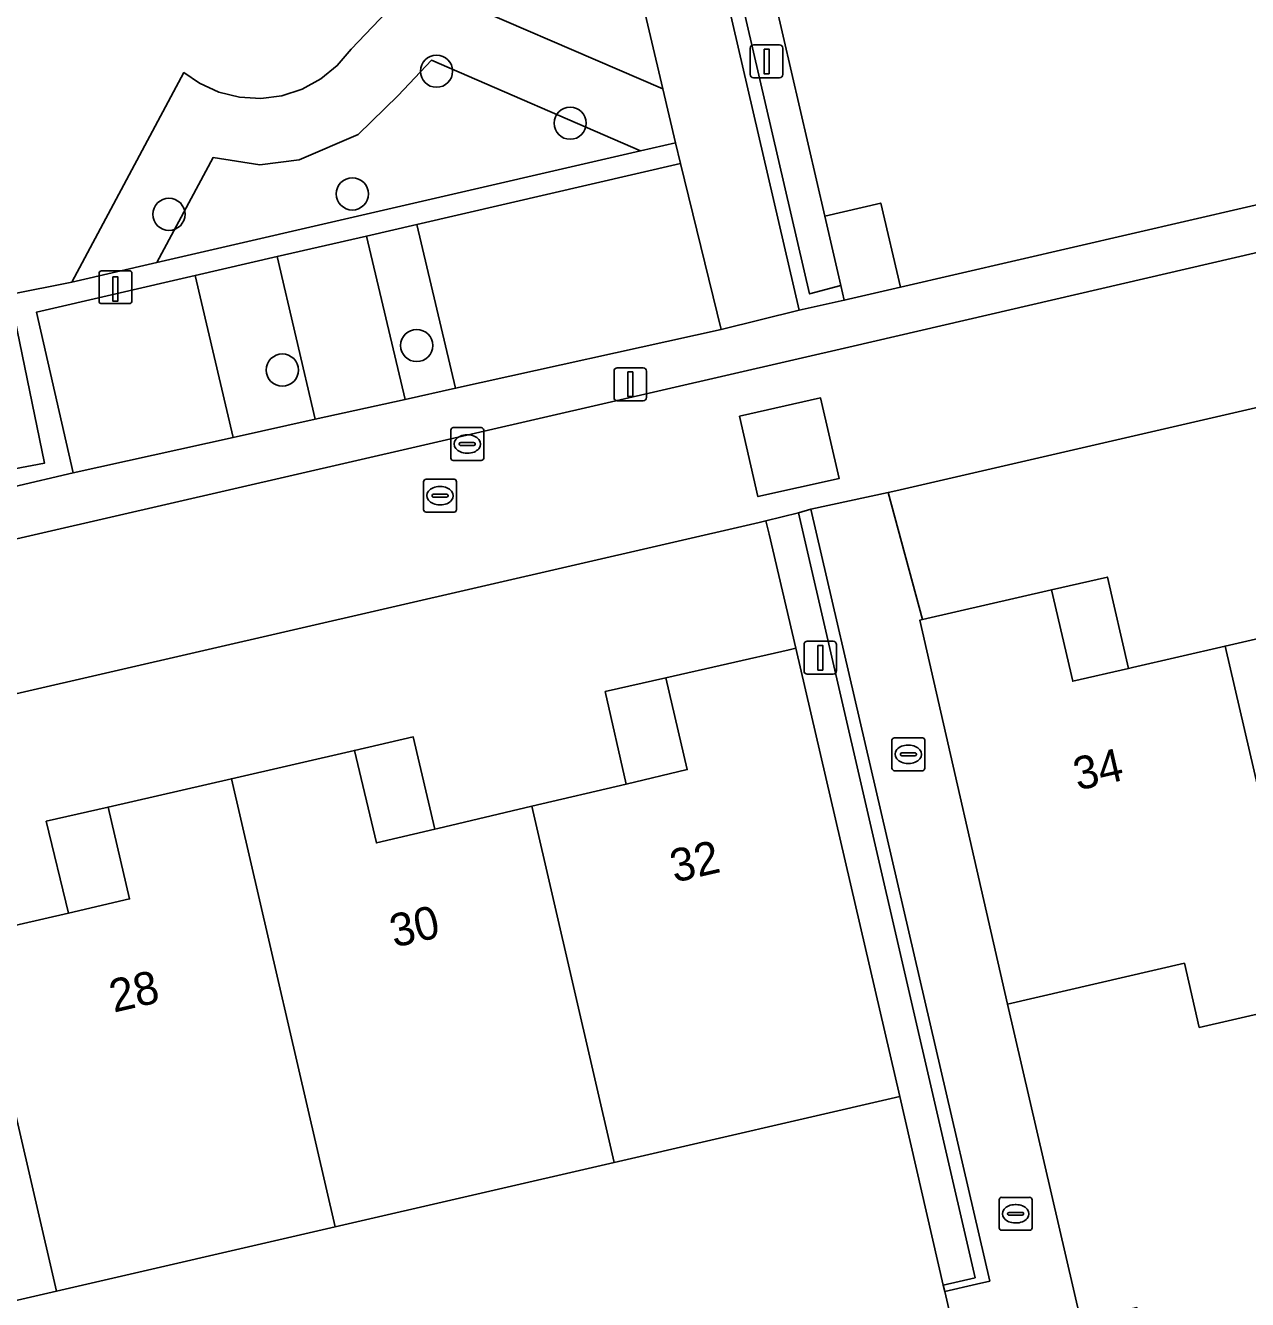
# Model space of a CAD drawing. Extents: x 156412 to 157779, y 382335 to 383768.
# Drawn here: x 156712.6 to 156749.75, y 383309.08 to 383347.83 of the extents above; entities that cross this region are included whole.
import ezdxf

# ---------------------------------------------------------------- set-up
doc = ezdxf.new("R2010")
doc.units = 0
for name, color, linetype in [('IMGEO_Boom', 7, 'Continuous'), ('IMGEO_Erf', 7, 'Continuous'), ('IMGEO_Groenvoorziening', 7, 'Continuous'), ('IMGEO_Haag', 7, 'Continuous'), ('IMGEO_Kolk', 7, 'Continuous'), ('IMGEO_Laadpaal', 7, 'Continuous'), ('IMGEO_Lichtmast', 7, 'Continuous'), ('IMGEO_Muur', 7, 'Continuous'), ('IMGEO_Pand', 7, 'Continuous'), ('IMGEO_Pand_nummerreeks', 7, 'Continuous'), ('IMGEO_Pand_overbouw', 7, 'Continuous'), ('IMGEO_Parkeervlak_open', 7, 'Continuous'), ('IMGEO_Rijbaan_lokaal_open', 7, 'Continuous'), ('IMGEO_Rioolput', 7, 'Continuous'), ('IMGEO_Voetpad_open', 7, 'Continuous')]:
    doc.layers.add(name, color=color, linetype=linetype)

msp = doc.modelspace()

# ---------------------------------------------------------------- linework, layer by layer
at = {"layer": 'IMGEO_Boom'}
for centre in [(156725.093, 383346.439), (156729.156, 383344.857), (156722.534, 383342.706), (156716.96, 383342.086), (156724.49, 383338.096), (156720.406, 383337.351)]:
    msp.add_circle(centre, 0.489, dxfattribs=at)
at = {"layer": 'IMGEO_Erf'}
for points in [[(156752.263, 383353.677), (156743.798, 383351.718), (156735.122, 383349.709), (156736.894, 383342.031), (156738.597, 383342.427), (156739.194, 383339.871), (156753.22, 383343.112)], [(156806.861, 383349.337), (156739.059, 383333.678), (156738.827, 383333.624), (156739.864, 383329.761), (156743.793, 383330.662), (156744.433, 383327.885), (156746.129, 383328.276), (156746.246, 383328.303), (156749.067, 383328.953), (156751.963, 383329.62)], [(156711.033, 383320.175), (156713.902, 383320.836), (156715.764, 383321.265), (156715.111, 383324.059), (156718.856, 383324.921), (156722.599, 383325.783), (156723.264, 383322.966), (156725.047, 383323.387), (156725.133, 383323.407), (156727.989, 383324.081), (156730.856, 383324.757), (156732.715, 383325.196), (156732.069, 383327.992), (156735.811, 383328.845), (156736.014, 383328.891), (156735.201, 383332.363), (156735.107, 383332.765), (156734.904, 383332.718), (156700.997, 383324.894)], [(156751.576, 383318.117), (156748.282, 383317.357), (156747.83, 383319.308), (156742.446, 383318.061), (156744.679, 383308.429), (156746.383, 383308.835), (156746.991, 383306.286), (156745.276, 383305.89), (156751.613, 383277.957)], [(156735.76, 383278.904), (156733.364, 383289.258), (156739.24, 383290.612), (156738.499, 383293.827), (156743.82, 383295.053), (156741.532, 383305.035), (156739.857, 383304.648), (156739.271, 383307.184), (156740.948, 383307.572), (156740.544, 383309.326), (156740.499, 383309.521), (156739.177, 383315.254), (156730.493, 383313.248), (156722.008, 383311.289), (156713.537, 383309.332), (156710.24, 383308.571), (156709.79, 383310.519), (156704.608, 383309.322), (156705.058, 383307.374), (156696.582, 383305.427), (156693.271, 383304.667)]]:
    msp.add_lwpolyline(points, dxfattribs=at)
at = {"layer": 'IMGEO_Groenvoorziening'}
for points in [[(156735.122, 383349.709), (156731.966, 383363.334), (156731.15, 383366.824), (156730.173, 383366.596), (156731.103, 383362.688), (156736.433, 383339.665), (156737.385, 383339.923), (156736.894, 383342.031)], [(156716.596, 383340.622), (156718.3, 383343.81), (156719.725, 383343.593), (156720.922, 383343.746), (156722.708, 383344.512), (156723.923, 383345.702), (156724.937, 383346.771), (156731.298, 383344.019), (156732.361, 383344.265), (156731.975, 383345.906), (156724.448, 383349.162), (156722.497, 383347.105), (156722.078, 383346.611), (156721.576, 383346.203), (156721.007, 383345.894), (156720.391, 383345.695), (156719.749, 383345.613), (156719.102, 383345.65), (156718.474, 383345.806), (156717.885, 383346.075), (156717.416, 383346.398), (156714.009, 383340.024)], [(156724.937, 383346.771), (156723.923, 383345.702), (156722.708, 383344.512), (156720.922, 383343.746), (156719.725, 383343.593), (156718.3, 383343.81), (156716.596, 383340.622), (156731.298, 383344.019)], [(156736.1, 383333.012), (156735.107, 383332.765), (156735.201, 383332.363), (156736.014, 383328.891), (156739.177, 383315.254), (156740.499, 383309.521), (156741.465, 383309.744)]]:
    msp.add_lwpolyline(points, close=True, dxfattribs=at)
for points in [[(156692.606, 383329.931), (156707.92, 383333.438), (156710.267, 383333.974), (156713.176, 383334.514), (156712.12, 383339.651), (156714.009, 383340.024), (156717.416, 383346.398), (156717.885, 383346.075), (156718.474, 383345.806), (156719.102, 383345.65), (156719.749, 383345.613), (156720.391, 383345.695), (156721.007, 383345.894), (156721.576, 383346.203), (156722.078, 383346.611), (156722.497, 383347.105), (156724.448, 383349.162), (156731.975, 383345.906), (156727.798, 383363.631)], [(156692.772, 383329.23), (156708.085, 383332.826), (156710.408, 383333.371), (156714.044, 383334.225), (156712.928, 383339.11), (156717.76, 383340.225), (156720.244, 383340.799), (156722.966, 383341.427), (156724.495, 383341.78), (156732.511, 383343.63), (156732.361, 383344.265), (156731.298, 383344.019), (156716.596, 383340.622), (156714.009, 383340.024), (156712.12, 383339.651), (156713.176, 383334.514), (156710.267, 383333.974), (156707.92, 383333.438), (156692.606, 383329.931)]]:
    msp.add_lwpolyline(points, dxfattribs=at)
at = {"layer": 'IMGEO_Haag'}
msp.add_lwpolyline([(156692.772, 383329.23), (156708.085, 383332.826), (156710.408, 383333.371), (156714.044, 383334.225), (156712.928, 383339.11), (156717.76, 383340.225), (156720.244, 383340.799), (156722.966, 383341.427), (156724.495, 383341.78), (156732.511, 383343.63), (156732.361, 383344.265), (156731.298, 383344.019), (156716.596, 383340.622), (156714.009, 383340.024), (156712.12, 383339.651), (156713.176, 383334.514), (156710.267, 383333.974), (156707.92, 383333.438), (156692.606, 383329.931)], dxfattribs=at)
at = {"layer": 'IMGEO_Kolk'}
for p, q in [((156725.527, 383334.673), (156725.527, 383335.525)), ((156725.602, 383335.599), (156726.454, 383335.599)), ((156726.528, 383335.525), (156726.528, 383334.673)), ((156725.829, 383335.142), (156726.227, 383335.142)), ((156726.015, 383335.379), (156726.04, 383335.379)), ((156725.786, 383335.093), (156725.786, 383335.105)), ((156726.224, 383335.056), (156725.826, 383335.056)), ((156726.038, 383334.819), (156726.013, 383334.819)), ((156726.27, 383335.105), (156726.27, 383335.093)), ((156726.454, 383334.599), (156725.602, 383334.599)), ((156738.937, 383325.238), (156738.937, 383326.09)), ((156739.012, 383326.164), (156739.864, 383326.164)), ((156739.425, 383325.944), (156739.45, 383325.944)), ((156739.938, 383326.09), (156739.938, 383325.238)), ((156739.196, 383325.658), (156739.196, 383325.67)), ((156739.634, 383325.621), (156739.236, 383325.621)), ((156739.239, 383325.707), (156739.637, 383325.707)), ((156739.68, 383325.67), (156739.68, 383325.658)), ((156739.864, 383325.164), (156739.012, 383325.164)), ((156739.448, 383325.384), (156739.423, 383325.384)), ((156742.196, 383311.262), (156742.196, 383312.114)), ((156742.271, 383312.188), (156743.123, 383312.188)), ((156742.684, 383311.968), (156742.709, 383311.968)), ((156743.197, 383312.114), (156743.197, 383311.262)), ((156742.455, 383311.682), (156742.455, 383311.694)), ((156742.893, 383311.645), (156742.495, 383311.645)), ((156742.498, 383311.731), (156742.896, 383311.731)), ((156742.939, 383311.694), (156742.939, 383311.682)), ((156743.123, 383311.188), (156742.271, 383311.188)), ((156742.707, 383311.408), (156742.682, 383311.408))]:
    msp.add_line(p, q, dxfattribs=at)
for points in [[(156725.527, 383334.673), (156725.527, 383335.525)], [(156725.602, 383335.599), (156726.454, 383335.599)], [(156726.528, 383335.525), (156726.528, 383334.673)], [(156726.454, 383334.599), (156725.602, 383334.599)], [(156738.937, 383325.238), (156738.937, 383326.09)], [(156739.012, 383326.164), (156739.864, 383326.164)], [(156739.938, 383326.09), (156739.938, 383325.238)], [(156739.864, 383325.164), (156739.012, 383325.164)], [(156742.196, 383311.262), (156742.196, 383312.114)], [(156742.271, 383312.188), (156743.123, 383312.188)], [(156743.197, 383312.114), (156743.197, 383311.262)], [(156743.123, 383311.188), (156742.271, 383311.188)]]:
    msp.add_lwpolyline(points, dxfattribs=at)
for centre, radius, start, end in [((156725.604, 383335.523), 0.0765, 91.552, 178.448), ((156725.604, 383335.523), 0.0765, 91.552, 178.448), ((156726.452, 383335.523), 0.0765, 1.552, 88.448), ((156726.452, 383335.523), 0.0765, 1.552, 88.448), ((156725.826, 383335.102), 0.0403, 85.8775, 175.7526), ((156726.231, 383335.104), 0.0386, 1.7309, 96.639), ((156725.823, 383335.092), 0.0366, 178.938, 274.7102), ((156726.227, 383335.099), 0.043, 264.8664, 352.4533), ((156725.604, 383334.675), 0.0765, 181.552, 268.448), ((156725.604, 383334.675), 0.0765, 181.552, 268.448), ((156726.452, 383334.675), 0.0765, 271.552, 358.448), ((156726.452, 383334.675), 0.0765, 271.552, 358.448), ((156739.014, 383326.088), 0.0765, 91.552, 178.448), ((156739.014, 383326.088), 0.0765, 91.552, 178.448), ((156739.862, 383326.088), 0.0765, 1.552, 88.448), ((156739.862, 383326.088), 0.0765, 1.552, 88.448), ((156739.236, 383325.667), 0.0403, 85.8775, 175.7526), ((156739.233, 383325.657), 0.0366, 178.938, 274.7102), ((156739.637, 383325.664), 0.043, 264.8664, 352.4533), ((156739.641, 383325.669), 0.0386, 1.7309, 96.639), ((156739.014, 383325.24), 0.0765, 181.552, 268.448), ((156739.014, 383325.24), 0.0765, 181.552, 268.448), ((156739.862, 383325.24), 0.0765, 271.552, 358.448), ((156739.862, 383325.24), 0.0765, 271.552, 358.448), ((156742.273, 383312.112), 0.0765, 91.552, 178.448), ((156742.273, 383312.112), 0.0765, 91.552, 178.448), ((156743.121, 383312.112), 0.0765, 1.552, 88.448), ((156743.121, 383312.112), 0.0765, 1.552, 88.448), ((156742.495, 383311.691), 0.0403, 85.8775, 175.7526), ((156742.492, 383311.681), 0.0366, 178.938, 274.7102), ((156742.896, 383311.688), 0.043, 264.8664, 352.4533), ((156742.9, 383311.693), 0.0386, 1.7309, 96.639), ((156742.273, 383311.264), 0.0765, 181.552, 268.448), ((156742.273, 383311.264), 0.0765, 181.552, 268.448), ((156743.121, 383311.264), 0.0765, 271.552, 358.448), ((156743.121, 383311.264), 0.0765, 271.552, 358.448)]:
    msp.add_arc(centre, radius, start, end, dxfattribs=at)
for centre, major_axis, ratio, start_param, end_param in [((156726.014, 383335.099), (-0.387, 0.002), 0.722429, 4.712389, 7.853982), ((156726.039, 383335.099), (-0.39, 0.002), 0.717154, 1.570796, 4.712389), ((156739.424, 383325.664), (-0.387, 0.002), 0.722429, 4.712389, 7.853982), ((156739.449, 383325.664), (-0.39, 0.002), 0.717154, 1.570796, 4.712389), ((156742.683, 383311.688), (-0.387, 0.002), 0.722429, 4.712389, 7.853982), ((156742.708, 383311.688), (-0.39, 0.002), 0.717154, 1.570796, 4.712389)]:
    msp.add_ellipse(centre, major_axis=major_axis, ratio=ratio, start_param=start_param, end_param=end_param, dxfattribs=at)
at = {"layer": 'IMGEO_Laadpaal'}
for p, q in [((156714.835, 383340.285), (156714.835, 383339.444)), ((156714.835, 383340.285), (156714.835, 383339.444)), ((156715.751, 383340.369), (156714.91, 383340.369)), ((156715.751, 383340.369), (156714.91, 383340.369)), ((156715.835, 383339.453), (156715.835, 383340.294)), ((156715.835, 383339.453), (156715.835, 383340.294)), ((156714.919, 383339.369), (156715.76, 383339.369)), ((156714.919, 383339.369), (156715.76, 383339.369))]:
    msp.add_line(p, q, dxfattribs=at)
msp.add_lwpolyline([(156715.25, 383340.182), (156715.41, 383340.182), (156715.41, 383339.449), (156715.25, 383339.449), (156715.25, 383340.182)], dxfattribs=at)
for centre, start, end in [((156714.913, 383340.291), 92.4484, 184.2845), ((156714.913, 383340.291), 92.4484, 184.2845), ((156715.757, 383340.291), 2.4484, 94.2845), ((156715.757, 383340.291), 2.4484, 94.2845), ((156714.913, 383339.447), 182.4484, 274.2845), ((156714.913, 383339.447), 182.4484, 274.2845), ((156715.757, 383339.447), 272.4484, 4.2845), ((156715.757, 383339.447), 272.4484, 4.2845)]:
    msp.add_arc(centre, 0.0779, start, end, dxfattribs=at)
at = {"layer": 'IMGEO_Lichtmast'}
for p, q in [((156734.632, 383346.339), (156734.632, 383347.139)), ((156734.632, 383347.139), (156734.632, 383346.339)), ((156734.732, 383347.239), (156735.522, 383347.239)), ((156735.522, 383347.239), (156734.732, 383347.239)), ((156735.622, 383347.139), (156735.622, 383346.339)), ((156735.622, 383346.339), (156735.622, 383347.139)), ((156735.522, 383346.239), (156734.732, 383346.239)), ((156734.732, 383346.239), (156735.522, 383346.239)), ((156730.489, 383336.516), (156730.489, 383337.316)), ((156730.489, 383337.316), (156730.489, 383336.516)), ((156730.589, 383337.416), (156731.379, 383337.416)), ((156731.379, 383337.416), (156730.589, 383337.416)), ((156731.479, 383337.316), (156731.479, 383336.516)), ((156731.479, 383336.516), (156731.479, 383337.316)), ((156731.379, 383336.416), (156730.589, 383336.416)), ((156730.589, 383336.416), (156731.379, 383336.416)), ((156736.265, 383328.199), (156736.265, 383328.999)), ((156736.265, 383328.999), (156736.265, 383328.199)), ((156736.365, 383329.099), (156737.155, 383329.099)), ((156737.155, 383329.099), (156736.365, 383329.099)), ((156737.255, 383328.999), (156737.255, 383328.199)), ((156737.255, 383328.199), (156737.255, 383328.999)), ((156737.155, 383328.099), (156736.365, 383328.099)), ((156736.365, 383328.099), (156737.155, 383328.099))]:
    msp.add_line(p, q, dxfattribs=at)
for points in [[(156735.052, 383347.114), (156735.202, 383347.114), (156735.202, 383346.364), (156735.052, 383346.364), (156735.052, 383347.114)], [(156730.909, 383337.291), (156731.059, 383337.291), (156731.059, 383336.541), (156730.909, 383336.541), (156730.909, 383337.291)], [(156736.685, 383328.974), (156736.835, 383328.974), (156736.835, 383328.224), (156736.685, 383328.224), (156736.685, 383328.974)]]:
    msp.add_lwpolyline(points, dxfattribs=at)
for centre, start, end in [((156734.732, 383347.139), 90, 180), ((156734.732, 383347.139), 90, 180), ((156735.522, 383347.139), 0, 90), ((156735.522, 383347.139), 360, 90), ((156734.732, 383346.339), 180, 270), ((156734.732, 383346.339), 180, 270), ((156735.522, 383346.339), 270, 0), ((156735.522, 383346.339), 270, 0), ((156730.589, 383337.316), 90, 180), ((156730.589, 383337.316), 90, 180), ((156731.379, 383337.316), 0, 90), ((156731.379, 383337.316), 360, 90), ((156730.589, 383336.516), 180, 270), ((156730.589, 383336.516), 180, 270), ((156731.379, 383336.516), 270, 0), ((156731.379, 383336.516), 270, 0), ((156736.365, 383328.999), 90, 180), ((156736.365, 383328.999), 90, 180), ((156737.155, 383328.999), 0, 90), ((156737.155, 383328.999), 360, 90), ((156736.365, 383328.199), 180, 270), ((156736.365, 383328.199), 180, 270), ((156737.155, 383328.199), 270, 0), ((156737.155, 383328.199), 270, 0)]:
    msp.add_arc(centre, 0.1, start, end, dxfattribs=at)
at = {"layer": 'IMGEO_Muur'}
for points in [[(156737.49, 383339.473), (156737.385, 383339.923), (156736.433, 383339.665), (156731.103, 383362.688), (156730.173, 383366.596), (156731.15, 383366.824), (156731.059, 383367.213), (156729.693, 383366.895), (156730.687, 383362.607), (156736.119, 383339.172)], [(156736.477, 383333.123), (156736.1, 383333.012), (156741.465, 383309.744), (156740.499, 383309.521), (156740.544, 383309.326), (156741.51, 383309.548), (156741.913, 383309.641)]]:
    msp.add_lwpolyline(points, close=True, dxfattribs=at)
msp.add_lwpolyline([(156739.194, 383339.871), (156753.22, 383343.112)], dxfattribs=at)
at = {"layer": 'IMGEO_Pand'}
for points in [[(156737.385, 383339.923), (156737.49, 383339.473), (156739.194, 383339.871), (156738.597, 383342.427), (156736.894, 383342.031)], [(156756.915, 383333.697), (156753.193, 383332.838), (156753.778, 383330.038), (156751.963, 383329.62), (156749.067, 383328.953), (156751.576, 383318.117), (156754.885, 383318.881), (156754.431, 383320.83), (156759.611, 383322.026)], [(156749.067, 383328.953), (156746.246, 383328.303), (156746.129, 383328.276), (156744.433, 383327.885), (156743.793, 383330.662), (156739.864, 383329.761), (156739.783, 383329.742), (156742.446, 383318.061), (156747.83, 383319.308), (156748.282, 383317.357), (156751.576, 383318.117)], [(156727.989, 383324.081), (156730.493, 383313.248), (156739.177, 383315.254), (156736.014, 383328.891), (156735.811, 383328.845), (156732.069, 383327.992), (156732.715, 383325.196), (156730.856, 383324.757)], [(156727.989, 383324.081), (156725.133, 383323.407), (156725.047, 383323.387), (156723.264, 383322.966), (156722.599, 383325.783), (156718.856, 383324.921), (156722.008, 383311.289), (156730.493, 383313.248)], [(156713.537, 383309.332), (156722.008, 383311.289), (156718.856, 383324.921), (156715.111, 383324.059), (156715.764, 383321.265), (156713.902, 383320.836), (156711.033, 383320.175)], [(156711.033, 383320.175), (156708.172, 383319.516), (156708.093, 383319.498), (156706.301, 383319.085), (156705.662, 383321.872), (156701.912, 383321.006), (156704.608, 383309.322), (156709.79, 383310.519), (156710.24, 383308.571), (156713.537, 383309.332)]]:
    msp.add_lwpolyline(points, close=True, dxfattribs=at)
at = {"layer": 'IMGEO_Pand_overbouw'}
for points in [[(156743.793, 383330.662), (156744.433, 383327.885), (156746.129, 383328.276), (156745.489, 383331.051)], [(156730.218, 383327.57), (156730.856, 383324.757), (156732.715, 383325.196), (156732.069, 383327.992)], [(156722.599, 383325.783), (156723.264, 383322.966), (156725.047, 383323.387), (156724.384, 383326.194)], [(156713.231, 383323.626), (156713.902, 383320.836), (156715.764, 383321.265), (156715.111, 383324.059)]]:
    msp.add_lwpolyline(points, close=True, dxfattribs=at)
at = {"layer": 'IMGEO_Parkeervlak_open'}
for points in [[(156732.511, 383343.63), (156724.495, 383341.78), (156725.671, 383336.798), (156733.749, 383338.586)], [(156722.966, 383341.427), (156720.244, 383340.799), (156721.401, 383335.853), (156724.137, 383336.459)], [(156717.76, 383340.225), (156712.928, 383339.11), (156714.044, 383334.225), (156718.907, 383335.301)]]:
    msp.add_lwpolyline(points, close=True, dxfattribs=at)
at = {"layer": 'IMGEO_Rijbaan_lokaal_open'}
for points in [[(156806.861, 383349.337), (156807.066, 383349.384), (156809.887, 383350.036), (156810.971, 383350.286), (156810.032, 383354.246), (156809.9, 383354.827), (156737.763, 383338.081), (156699.965, 383329.371), (156700.092, 383328.821), (156700.997, 383324.894), (156734.904, 383332.718), (156735.107, 383332.765), (156736.1, 383333.012), (156736.477, 383333.123), (156738.827, 383333.624), (156739.059, 383333.678)], [(156734.861, 383333.501), (156737.331, 383334.047), (156736.768, 383336.504), (156734.307, 383335.943)], [(156737.331, 383334.047), (156734.861, 383333.501), (156734.307, 383335.943), (156736.768, 383336.504)]]:
    msp.add_lwpolyline(points, close=True, dxfattribs=at)
at = {"layer": 'IMGEO_Rioolput'}
for p, q in [((156724.7, 383333.103), (156724.7, 383333.955)), ((156724.775, 383334.029), (156725.627, 383334.029)), ((156725.701, 383333.955), (156725.701, 383333.103)), ((156725.002, 383333.572), (156725.4, 383333.572)), ((156725.188, 383333.809), (156725.213, 383333.809)), ((156724.959, 383333.523), (156724.959, 383333.535)), ((156725.397, 383333.486), (156724.999, 383333.486)), ((156725.211, 383333.249), (156725.186, 383333.249)), ((156725.443, 383333.535), (156725.443, 383333.523)), ((156725.627, 383333.029), (156724.775, 383333.029))]:
    msp.add_line(p, q, dxfattribs=at)
for points in [[(156724.7, 383333.103), (156724.7, 383333.955)], [(156724.775, 383334.029), (156725.627, 383334.029)], [(156725.701, 383333.955), (156725.701, 383333.103)], [(156725.627, 383333.029), (156724.775, 383333.029)]]:
    msp.add_lwpolyline(points, dxfattribs=at)
for centre, radius, start, end in [((156724.777, 383333.953), 0.0765, 91.552, 178.448), ((156724.777, 383333.953), 0.0765, 91.552, 178.448), ((156725.625, 383333.953), 0.0765, 1.552, 88.448), ((156725.625, 383333.953), 0.0765, 1.552, 88.448), ((156724.999, 383333.532), 0.0403, 85.8775, 175.7526), ((156725.404, 383333.534), 0.0386, 1.7309, 96.639), ((156724.996, 383333.522), 0.0366, 178.938, 274.7102), ((156725.4, 383333.529), 0.043, 264.8664, 352.4533), ((156724.777, 383333.105), 0.0765, 181.552, 268.448), ((156724.777, 383333.105), 0.0765, 181.552, 268.448), ((156725.625, 383333.105), 0.0765, 271.552, 358.448), ((156725.625, 383333.105), 0.0765, 271.552, 358.448)]:
    msp.add_arc(centre, radius, start, end, dxfattribs=at)
for centre, major_axis, ratio, start_param, end_param in [((156725.187, 383333.529), (-0.387, 0.002), 0.722429, 4.712389, 7.853982), ((156725.212, 383333.529), (-0.39, 0.002), 0.717154, 1.570796, 4.712389)]:
    msp.add_ellipse(centre, major_axis=major_axis, ratio=ratio, start_param=start_param, end_param=end_param, dxfattribs=at)
at = {"layer": 'IMGEO_Voetpad_open'}
for points in [[(156730.687, 383362.607), (156729.693, 383366.895), (156727.164, 383366.322), (156727.293, 383365.773), (156727.798, 383363.631), (156731.975, 383345.906), (156732.361, 383344.265), (156732.511, 383343.63), (156733.749, 383338.586), (156736.119, 383339.172)], [(156724.495, 383341.78), (156722.966, 383341.427), (156724.137, 383336.459), (156725.671, 383336.798)], [(156720.244, 383340.799), (156717.76, 383340.225), (156718.907, 383335.301), (156721.401, 383335.853)], [(156745.276, 383305.89), (156745.193, 383306.241), (156744.679, 383308.429), (156742.446, 383318.061), (156739.783, 383329.742), (156739.864, 383329.761), (156738.827, 383333.624), (156736.477, 383333.123), (156741.913, 383309.641), (156741.51, 383309.548), (156740.544, 383309.326), (156740.948, 383307.572), (156740.993, 383307.377), (156742.364, 383307.694), (156744.622, 383297.941), (156743.347, 383297.63), (156743.608, 383296.488), (156744.888, 383296.787), (156749.332, 383277.43), (156751.613, 383277.957)]]:
    msp.add_lwpolyline(points, close=True, dxfattribs=at)
for points in [[(156594.625, 383304.972), (156666.008, 383321.547), (156699.965, 383329.371), (156737.763, 383338.081), (156809.9, 383354.827)], [(156753.22, 383343.112), (156739.194, 383339.871), (156737.49, 383339.473), (156736.119, 383339.172), (156733.749, 383338.586), (156725.671, 383336.798), (156724.137, 383336.459), (156721.401, 383335.853), (156718.907, 383335.301), (156714.044, 383334.225), (156710.408, 383333.371), (156708.085, 383332.826), (156692.772, 383329.23)]]:
    msp.add_lwpolyline(points, dxfattribs=at)

# ---------------------------------------------------------------- texts
at = {"layer": 'IMGEO_Pand_nummerreeks'}
for s, rotation, p in [('34', 13.0061, (156744.585, 383324.556)), ('32', 13.0538, (156732.326, 383321.755)), ('30', 13.052, (156723.807, 383319.78)), ('28', 13.0538, (156715.281, 383317.803))]:
    msp.add_text(s, height=1, rotation=rotation, dxfattribs=at).set_placement(p)

doc.saveas('drawing.dxf')
